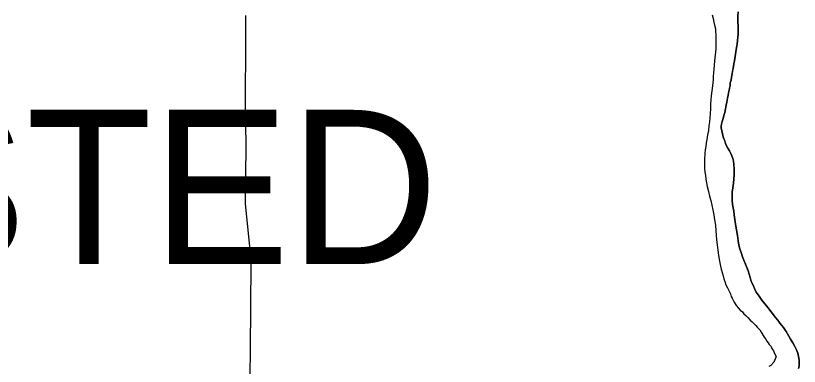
# Model space of a CAD drawing. Extents: x -561 to 1170, y 0 to 846.
# Drawn here: x 84.18 to 96.53, y 175.03 to 180.55 of the extents above; entities that cross this region are included whole.
import ezdxf

# ---------------------------------------------------------------- set-up
doc = ezdxf.new("R2010")
doc.units = 0
for name, color, linetype in [('GM_X_Major_River', 7, 'Continuous'), ('GM_X_State_Route', 7, 'Continuous'), ('GM_X_Township_Text', 7, 'Continuous')]:
    doc.layers.add(name, color=color, linetype=linetype)

msp = doc.modelspace()

# ---------------------------------------------------------------- linework, layer by layer
at = {"layer": 'GM_X_Major_River'}
for points in [[(95.159, 180.563), (95.175, 180.504), (95.186, 180.45), (95.192, 180.401), (95.208, 180.341), (95.208, 180.298), (95.214, 180.255), (95.214, 180.211), (95.214, 180.157), (95.214, 180.098), (95.215, 180.033), (95.209, 179.978), (95.204, 179.935), (95.199, 179.886), (95.194, 179.837), (95.188, 179.767), (95.183, 179.707), (95.178, 179.653), (95.173, 179.594), (95.173, 179.539), (95.168, 179.491), (95.162, 179.447), (95.141, 179.29), (95.136, 179.225), (95.131, 179.165), (95.131, 179.079), (95.126, 179.014), (95.121, 178.943), (95.116, 178.878), (95.105, 178.813), (95.1, 178.743), (95.084, 178.672), (95.073, 178.602), (95.063, 178.548), (95.057, 178.488), (95.047, 178.439), (95.041, 178.385), (95.042, 178.347)], [(95.159, 180.563), (95.175, 180.504), (95.186, 180.45), (95.192, 180.401), (95.208, 180.341), (95.208, 180.298), (95.214, 180.255), (95.214, 180.211), (95.214, 180.157), (95.214, 180.098), (95.215, 180.033), (95.209, 179.978), (95.204, 179.935), (95.199, 179.886), (95.194, 179.837), (95.188, 179.767), (95.183, 179.707), (95.178, 179.653), (95.173, 179.594), (95.173, 179.539), (95.168, 179.491), (95.162, 179.447), (95.141, 179.29), (95.136, 179.225), (95.131, 179.165), (95.131, 179.079), (95.126, 179.014), (95.121, 178.943), (95.116, 178.878), (95.105, 178.813), (95.1, 178.743), (95.084, 178.672), (95.073, 178.602), (95.063, 178.548), (95.057, 178.488), (95.047, 178.439), (95.041, 178.385), (95.042, 178.347)], [(95.57, 180.613), (95.565, 180.548), (95.565, 180.467), (95.566, 180.37), (95.566, 180.315), (95.566, 180.261), (95.561, 180.213), (95.555, 180.158), (95.55, 180.104), (95.54, 180.05), (95.529, 179.979), (95.518, 179.909), (95.508, 179.838), (95.497, 179.79), (95.487, 179.719), (95.481, 179.676), (95.471, 179.632), (95.465, 179.584), (95.455, 179.535), (95.444, 179.492), (95.439, 179.448), (95.433, 179.41)], [(95.433, 179.41), (95.439, 179.448), (95.444, 179.492), (95.455, 179.535), (95.465, 179.584), (95.471, 179.632), (95.481, 179.676), (95.487, 179.719), (95.497, 179.79), (95.508, 179.838), (95.518, 179.909), (95.529, 179.979), (95.54, 180.05), (95.55, 180.104), (95.555, 180.158), (95.561, 180.213), (95.566, 180.261), (95.566, 180.315), (95.566, 180.37), (95.565, 180.467), (95.565, 180.548), (95.57, 180.613)], [(95.433, 179.41), (95.428, 179.378), (95.417, 179.334), (95.412, 179.296), (95.401, 179.253), (95.391, 179.188), (95.38, 179.139), (95.369, 179.085), (95.359, 179.025), (95.343, 178.977), (95.332, 178.928), (95.316, 178.884), (95.305, 178.841), (95.3, 178.808), (95.3, 178.781), (95.333, 178.641), (95.344, 178.608), (95.355, 178.576), (95.366, 178.538), (95.382, 178.5), (95.404, 178.462), (95.431, 178.419), (95.453, 178.381), (95.47, 178.343), (95.486, 178.3), (95.492, 178.256), (95.497, 178.208), (95.503, 178.132), (95.503, 178.045), (95.493, 177.91), (95.482, 177.839), (95.472, 177.769), (95.472, 177.704), (95.472, 177.644), (95.478, 177.574), (95.489, 177.52), (95.5, 177.471), (95.505, 177.411), (95.516, 177.341), (95.527, 177.265), (95.539, 177.178), (95.555, 177.086), (95.566, 177.005), (95.577, 176.935), (95.594, 176.875), (95.616, 176.821), (95.638, 176.751), (95.659, 176.697), (95.681, 176.637), (95.703, 176.583), (95.725, 176.529), (95.741, 176.475), (95.758, 176.426), (95.769, 176.383), (95.785, 176.339), (95.807, 176.296), (95.823, 176.253), (95.851, 176.193), (95.9, 176.128), (95.943, 176.069), (95.987, 176.01), (96.036, 175.95), (96.156, 175.793), (96.194, 175.75), (96.226, 175.707), (96.254, 175.669), (96.281, 175.637), (96.303, 175.604), (96.324, 175.572), (96.346, 175.539), (96.368, 175.501), (96.395, 175.453), (96.428, 175.393), (96.461, 175.339), (96.488, 175.285), (96.51, 175.231), (96.521, 175.182), (96.532, 175.123), (96.532, 175.063), (96.532, 175.025), (96.521, 174.993)], [(96.521, 174.993), (96.532, 175.025), (96.532, 175.063), (96.532, 175.123), (96.521, 175.182), (96.51, 175.231), (96.488, 175.285), (96.461, 175.339), (96.428, 175.393), (96.395, 175.453), (96.368, 175.501), (96.346, 175.539), (96.324, 175.572), (96.303, 175.604), (96.281, 175.637), (96.254, 175.669), (96.226, 175.707), (96.194, 175.75), (96.156, 175.793), (96.036, 175.95), (95.987, 176.01), (95.943, 176.069), (95.9, 176.128), (95.851, 176.193), (95.823, 176.253), (95.807, 176.296), (95.785, 176.339), (95.769, 176.383), (95.758, 176.426), (95.741, 176.475), (95.725, 176.529), (95.703, 176.583), (95.681, 176.637), (95.659, 176.697), (95.638, 176.751), (95.616, 176.821), (95.594, 176.875), (95.577, 176.935), (95.566, 177.005), (95.555, 177.086), (95.539, 177.178), (95.527, 177.265), (95.516, 177.341), (95.505, 177.411), (95.5, 177.471), (95.489, 177.52), (95.478, 177.574), (95.472, 177.644), (95.472, 177.704), (95.472, 177.769), (95.482, 177.839), (95.493, 177.91), (95.503, 178.045), (95.503, 178.132), (95.497, 178.208), (95.492, 178.256), (95.486, 178.3), (95.47, 178.343), (95.453, 178.381), (95.431, 178.419), (95.404, 178.462), (95.382, 178.5), (95.366, 178.538), (95.355, 178.576), (95.344, 178.608), (95.333, 178.641), (95.3, 178.781), (95.3, 178.808), (95.305, 178.841), (95.316, 178.884), (95.332, 178.928), (95.343, 178.977), (95.359, 179.025), (95.369, 179.085), (95.38, 179.139), (95.391, 179.188), (95.401, 179.253), (95.412, 179.296), (95.417, 179.334), (95.428, 179.378), (95.433, 179.41)], [(95.042, 178.347), (95.036, 178.315), (95.036, 178.277), (95.036, 178.239), (95.037, 178.195), (95.037, 178.141), (95.042, 178.087), (95.053, 178.033), (95.059, 177.973), (95.07, 177.919), (95.081, 177.86), (95.098, 177.778), (95.114, 177.708), (95.136, 177.638), (95.153, 177.567), (95.169, 177.491), (95.186, 177.41), (95.197, 177.334), (95.208, 177.248), (95.214, 177.161), (95.219, 177.091), (95.225, 177.02), (95.236, 176.939), (95.247, 176.858), (95.258, 176.777), (95.269, 176.706), (95.28, 176.657), (95.291, 176.603), (95.302, 176.555), (95.313, 176.506), (95.33, 176.452), (95.341, 176.403), (95.357, 176.36), (95.374, 176.311), (95.401, 176.262), (95.445, 176.165), (95.455, 176.127), (95.472, 176.1), (95.488, 176.068), (95.505, 176.035), (95.521, 176.008), (95.543, 175.976), (95.57, 175.949), (95.597, 175.911), (95.635, 175.884), (95.657, 175.851), (95.69, 175.824), (95.722, 175.792), (95.755, 175.754), (95.787, 175.727), (95.82, 175.695), (95.847, 175.668), (95.869, 175.641), (95.907, 175.598), (95.929, 175.565), (95.945, 175.538), (95.961, 175.511), (95.978, 175.484), (96, 175.457), (96.021, 175.424), (96.043, 175.397), (96.059, 175.37), (96.087, 175.338), (96.098, 175.306), (96.125, 175.268), (96.147, 175.219), (96.169, 175.181), (96.131, 175.089), (96.082, 175.04), (96.05, 175.024)], [(95.042, 178.347), (95.036, 178.315), (95.036, 178.277), (95.036, 178.239), (95.037, 178.195), (95.037, 178.141), (95.042, 178.087), (95.053, 178.033), (95.059, 177.973), (95.07, 177.919), (95.081, 177.86), (95.098, 177.778), (95.114, 177.708), (95.136, 177.638), (95.153, 177.567), (95.169, 177.491), (95.186, 177.41), (95.197, 177.334), (95.208, 177.248), (95.214, 177.161), (95.219, 177.091), (95.225, 177.02), (95.236, 176.939), (95.247, 176.858), (95.258, 176.777), (95.269, 176.706), (95.28, 176.657), (95.291, 176.603), (95.302, 176.555), (95.313, 176.506), (95.33, 176.452), (95.341, 176.403), (95.357, 176.36), (95.374, 176.311), (95.401, 176.262), (95.445, 176.165), (95.455, 176.127), (95.472, 176.1), (95.488, 176.068), (95.505, 176.035), (95.521, 176.008), (95.543, 175.976), (95.57, 175.949), (95.597, 175.911), (95.635, 175.884), (95.657, 175.851), (95.69, 175.824), (95.722, 175.792), (95.755, 175.754), (95.787, 175.727), (95.82, 175.695), (95.847, 175.668), (95.869, 175.641), (95.907, 175.598), (95.929, 175.565), (95.945, 175.538), (95.961, 175.511), (95.978, 175.484), (96, 175.457), (96.021, 175.424), (96.043, 175.397), (96.059, 175.37), (96.087, 175.338), (96.098, 175.306), (96.125, 175.268), (96.147, 175.219), (96.169, 175.181), (96.131, 175.089), (96.082, 175.04), (96.05, 175.024)]]:
    msp.add_lwpolyline(points, dxfattribs=at)
at = {"layer": 'GM_X_State_Route'}
for points in [[(87.882, 175.905), (87.889, 176.711), (87.8, 177.583), (87.811, 178.492), (87.8, 179.206), (87.806, 180.105), (87.803, 180.554)], [(87.867, 173.969), (87.869, 174.254), (87.882, 175.905)]]:
    msp.add_lwpolyline(points, dxfattribs=at)

# ---------------------------------------------------------------- texts
at = {"layer": 'GM_X_Township_Text'}
msp.add_text('OLMSTED', height=2.43, rotation=0, dxfattribs=at).set_placement((75.132, 176.637))

doc.saveas('drawing.dxf')
